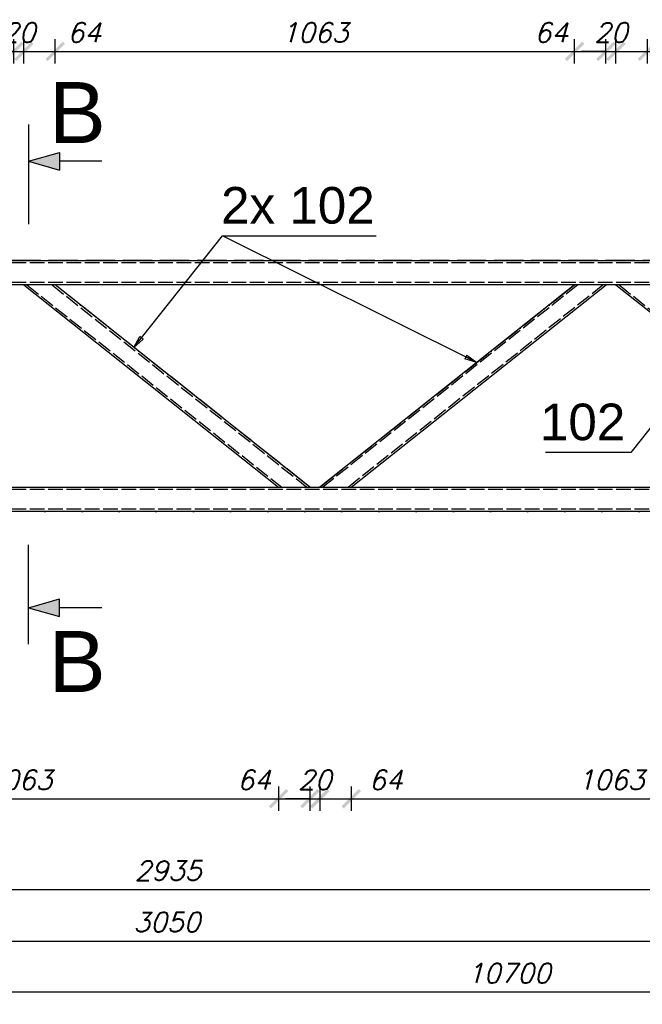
# Model space of a CAD drawing. Header units: millimetres. Extents: x 1814 to 94182, y 11562 to 49454.
# Tile 294 of 656: x 22579 to 22706, y 20941 to 21143. Entities that reach past the tile are written whole.
import ezdxf

# ---------------------------------------------------------------- set-up
doc = ezdxf.new("R2010")
doc.units = ezdxf.units.MM
doc.linetypes.add('ACAD_ISO02W100', pattern=[15, 12, -3])
doc.linetypes.add('ACAD_ISO04W100', pattern=[30, 24, -3, 0, -3])
doc.layers.add('wymiar', color=135, linetype='Continuous', lineweight=9)
doc.styles.add('ARIAL', font='arial.ttf')
doc.styles.add('CutSymbolDown', font='arial.ttf', dxfattribs={"height": 5})
doc.styles.add('CutSymbolUp', font='arial.ttf', dxfattribs={"height": 5})
doc.styles.add('WYMIARY', font='simplex.shx', dxfattribs={"oblique": 15})
doc.dimstyles.new('1-25', dxfattribs={"dimscale": 25, "dimtxt": 0.16, "dimasz": 0.2, "dimexe": 0.1, "dimexo": 0.1, "dimgap": 0.075, "dimtad": 1, "dimdec": 0, "dimlfac": 10, "dimrnd": 0.01, "dimzin": 9, "dimtxsty": 'WYMIARY', "dimblk": 'ARCHTICK', "dimcen": 0.2, "dimdle": 0.15, "dimadec": 1, "dimazin": 1, "dimtfac": 1, "dimtdec": 0, "dimtix": 1, "dimtmove": 2, "dimatfit": 3, "dimldrblk": 'ARCHTICK', "dimfxl": 0, "dimarcsym": 0})

# ---------------------------------------------------------------- blocks, each defined once
blk = doc.blocks.new('sectionup')
blk.add_hatch(color=256).paths.add_polyline_path([(-2.545, 0.728), (-2.545, -0.728), (0, 0)])
at = {"color": 7, "linetype": 'Continuous'}
for p, q in [((0, 3), (0, -5.151)), ((-6, 0), (-2.545, 0))]:
    blk.add_line(p, q, dxfattribs=at)
for p, q in [((0, 0), (-2.545, 0.728)), ((-2.545, 0.728), (-2.545, -0.728)), ((0, 0), (-2.545, -0.728))]:
    blk.add_line(p, q)
blk = doc.blocks.new('sectiondown')
blk.add_hatch(color=256).paths.add_polyline_path([(0, 0), (-2.545, 0.728), (-2.545, -0.728)])
at = {"color": 7, "linetype": 'Continuous'}
for p, q in [((0, -3), (0, 5.151)), ((-6, 0), (-2.545, 0))]:
    blk.add_line(p, q, dxfattribs=at)
for p, q in [((0, 0), (-2.545, 0.728)), ((-2.545, -0.728), (-2.545, 0.728)), ((0, 0), (-2.545, -0.728))]:
    blk.add_line(p, q)
blk = doc.blocks.new('_ARCHTICK')
at = {"color": 0, "linetype": 'ByBlock', "lineweight": -2}
blk.add_solid([(0.398, 0.309), (0.309, 0.398), (-0.309, -0.398), (-0.398, -0.309)], dxfattribs=at)
blk = doc.blocks.new('*D2181')
at = {"layer": 'Defpoints', "color": 0}
for p in [(22755.92, 21086.72), (22462.42, 21079.84), (22755.92, 20965)]:
    blk.add_point(p, dxfattribs=at)
at = {"layer": 'wymiar', "color": 0, "lineweight": -2}
for p, q in [((22462.42, 20967.5), (22462.42, 20962.5)), ((22755.92, 20967.5), (22755.92, 20962.5)), ((22458.67, 20965), (22759.67, 20965))]:
    blk.add_line(p, q, dxfattribs=at)
at = {"layer": 'wymiar', "color": 0, "lineweight": -2, "xscale": 5, "yscale": 5, "zscale": 5, "rotation": 180}
blk.add_blockref('_ARCHTICK', (22462.42, 20965), dxfattribs=at)
at = {"layer": 'wymiar', "color": 0, "lineweight": -2, "xscale": 5, "yscale": 5, "zscale": 5}
blk.add_blockref('_ARCHTICK', (22755.92, 20965), dxfattribs=at)
at = {"layer": 'wymiar', "color": 0, "insert": (22609.17, 20968.88), "char_height": 4, "attachment_point": 5, "style": 'WYMIARY'}
blk.add_mtext('2935', dxfattribs=at)
blk = doc.blocks.new('*D2188')
at = {"layer": 'Defpoints', "color": 0}
for p in [(22456.42, 21069.55), (22761.42, 21067.25), (22761.42, 20954.44)]:
    blk.add_point(p, dxfattribs=at)
at = {"layer": 'wymiar', "color": 0, "lineweight": -2}
for p, q in [((22456.42, 20956.94), (22456.42, 20951.94)), ((22761.42, 20956.94), (22761.42, 20951.94)), ((22452.67, 20954.44), (22765.17, 20954.44))]:
    blk.add_line(p, q, dxfattribs=at)
at = {"layer": 'wymiar', "color": 0, "lineweight": -2, "xscale": 5, "yscale": 5, "zscale": 5, "rotation": 180}
blk.add_blockref('_ARCHTICK', (22456.42, 20954.44), dxfattribs=at)
at = {"layer": 'wymiar', "color": 0, "lineweight": -2, "xscale": 5, "yscale": 5, "zscale": 5}
blk.add_blockref('_ARCHTICK', (22761.42, 20954.44), dxfattribs=at)
at = {"layer": 'wymiar', "color": 0, "insert": (22608.92, 20958.32), "char_height": 4, "attachment_point": 5, "style": 'WYMIARY'}
blk.add_mtext('3050', dxfattribs=at)
blk = doc.blocks.new('*D2192')
at = {"layer": 'Defpoints', "color": 0}
for p in [(22143.93, 21068.14), (23213.91, 21068.14), (22143.93, 20944)]:
    blk.add_point(p, dxfattribs=at)
at = {"layer": 'wymiar', "color": 0, "lineweight": -2}
for p, q in [((22143.93, 20946.5), (22143.93, 20941.5)), ((23213.91, 20946.5), (23213.91, 20941.5)), ((23217.66, 20944), (22140.18, 20944))]:
    blk.add_line(p, q, dxfattribs=at)
at = {"layer": 'wymiar', "color": 0, "lineweight": -2, "xscale": 5, "yscale": 5, "zscale": 5, "rotation": 180}
blk.add_blockref('_ARCHTICK', (22143.93, 20944), dxfattribs=at)
at = {"layer": 'wymiar', "color": 0, "lineweight": -2, "xscale": 5, "yscale": 5, "zscale": 5}
blk.add_blockref('_ARCHTICK', (23213.91, 20944), dxfattribs=at)
at = {"layer": 'wymiar', "color": 0, "insert": (22678.92, 20947.87), "char_height": 4, "attachment_point": 5, "style": 'WYMIARY'}
blk.add_mtext('10700', dxfattribs=at)
blk = doc.blocks.new('*D2208')
at = {"layer": 'Defpoints', "color": 0}
for p in [(22577.61, 21136.66), (22571.17, 21088.84), (22577.61, 21088.84)]:
    blk.add_point(p, dxfattribs=at)
at = {"layer": 'wymiar', "color": 0, "lineweight": -2}
for p, q in [((22571.17, 21134.16), (22571.17, 21139.16)), ((22577.61, 21134.16), (22577.61, 21139.16)), ((22567.42, 21136.66), (22581.36, 21136.66))]:
    blk.add_line(p, q, dxfattribs=at)
at = {"layer": 'wymiar', "color": 0, "lineweight": -2, "xscale": 5, "yscale": 5, "zscale": 5, "rotation": 180}
blk.add_blockref('_ARCHTICK', (22571.17, 21136.66), dxfattribs=at)
at = {"layer": 'wymiar', "color": 0, "lineweight": -2, "xscale": 5, "yscale": 5, "zscale": 5}
blk.add_blockref('_ARCHTICK', (22577.61, 21136.66), dxfattribs=at)
at = {"layer": 'wymiar', "color": 0, "insert": (22566.72, 21140.53), "char_height": 4, "attachment_point": 5, "style": 'WYMIARY'}
blk.add_mtext('64', dxfattribs=at)
blk = doc.blocks.new('*D2209')
at = {"layer": 'Defpoints', "color": 0}
for p in [(22579.64, 21136.66), (22577.61, 21088.84), (22579.64, 21088.84)]:
    blk.add_point(p, dxfattribs=at)
at = {"layer": 'wymiar', "color": 0, "lineweight": -2}
for p, q in [((22577.61, 21134.16), (22577.61, 21139.16)), ((22579.64, 21134.16), (22579.64, 21139.16)), ((22577.61, 21136.66), (22572.61, 21136.66)), ((22577.61, 21136.66), (22579.64, 21136.66)), ((22579.64, 21136.66), (22584.64, 21136.66))]:
    blk.add_line(p, q, dxfattribs=at)
at = {"layer": 'wymiar', "color": 0, "lineweight": -2, "xscale": 5, "yscale": 5, "zscale": 5}
blk.add_blockref('_ARCHTICK', (22577.61, 21136.66), dxfattribs=at)
at = {"layer": 'wymiar', "color": 0, "lineweight": -2, "xscale": 5, "yscale": 5, "zscale": 5, "rotation": 180}
blk.add_blockref('_ARCHTICK', (22579.64, 21136.66), dxfattribs=at)
at = {"layer": 'wymiar', "color": 0, "insert": (22578.62, 21140.53), "char_height": 4, "attachment_point": 5, "style": 'WYMIARY'}
blk.add_mtext('20', dxfattribs=at)
blk = doc.blocks.new('*D2210')
at = {"layer": 'Defpoints', "color": 0}
for p in [(22586.07, 21136.66), (22579.64, 21088.84), (22586.07, 21088.84)]:
    blk.add_point(p, dxfattribs=at)
at = {"layer": 'wymiar', "color": 0, "lineweight": -2}
for p, q in [((22579.64, 21134.16), (22579.64, 21139.16)), ((22586.07, 21134.16), (22586.07, 21139.16)), ((22575.89, 21136.66), (22589.82, 21136.66))]:
    blk.add_line(p, q, dxfattribs=at)
at = {"layer": 'wymiar', "color": 0, "lineweight": -2, "xscale": 5, "yscale": 5, "zscale": 5, "rotation": 180}
blk.add_blockref('_ARCHTICK', (22579.64, 21136.66), dxfattribs=at)
at = {"layer": 'wymiar', "color": 0, "lineweight": -2, "xscale": 5, "yscale": 5, "zscale": 5}
blk.add_blockref('_ARCHTICK', (22586.07, 21136.66), dxfattribs=at)
at = {"layer": 'wymiar', "color": 0, "insert": (22592.01, 21140.53), "char_height": 4, "attachment_point": 5, "style": 'WYMIARY'}
blk.add_mtext('64', dxfattribs=at)
blk = doc.blocks.new('*D2211')
at = {"layer": 'Defpoints', "color": 0}
for p in [(22692.37, 21136.66), (22586.07, 21088.84), (22692.37, 21088.84)]:
    blk.add_point(p, dxfattribs=at)
at = {"layer": 'wymiar', "color": 0, "lineweight": -2}
for p, q in [((22586.07, 21134.16), (22586.07, 21139.16)), ((22692.37, 21134.16), (22692.37, 21139.16)), ((22582.32, 21136.66), (22696.12, 21136.66))]:
    blk.add_line(p, q, dxfattribs=at)
at = {"layer": 'wymiar', "color": 0, "lineweight": -2, "xscale": 5, "yscale": 5, "zscale": 5, "rotation": 180}
blk.add_blockref('_ARCHTICK', (22586.07, 21136.66), dxfattribs=at)
at = {"layer": 'wymiar', "color": 0, "lineweight": -2, "xscale": 5, "yscale": 5, "zscale": 5}
blk.add_blockref('_ARCHTICK', (22692.37, 21136.66), dxfattribs=at)
at = {"layer": 'wymiar', "color": 0, "insert": (22639.22, 21140.53), "char_height": 4, "attachment_point": 5, "style": 'WYMIARY'}
blk.add_mtext('1063', dxfattribs=at)
blk = doc.blocks.new('*D2212')
at = {"layer": 'Defpoints', "color": 0}
for p in [(22698.8, 21136.66), (22692.37, 21088.84), (22698.8, 21088.84)]:
    blk.add_point(p, dxfattribs=at)
at = {"layer": 'wymiar', "color": 0, "lineweight": -2}
for p, q in [((22692.37, 21134.16), (22692.37, 21139.16)), ((22698.8, 21134.16), (22698.8, 21139.16)), ((22688.62, 21136.66), (22702.55, 21136.66))]:
    blk.add_line(p, q, dxfattribs=at)
at = {"layer": 'wymiar', "color": 0, "lineweight": -2, "xscale": 5, "yscale": 5, "zscale": 5, "rotation": 180}
blk.add_blockref('_ARCHTICK', (22692.37, 21136.66), dxfattribs=at)
at = {"layer": 'wymiar', "color": 0, "lineweight": -2, "xscale": 5, "yscale": 5, "zscale": 5}
blk.add_blockref('_ARCHTICK', (22698.8, 21136.66), dxfattribs=at)
at = {"layer": 'wymiar', "color": 0, "insert": (22687.59, 21140.53), "char_height": 4, "attachment_point": 5, "style": 'WYMIARY'}
blk.add_mtext('64', dxfattribs=at)
blk = doc.blocks.new('*D2213')
at = {"layer": 'Defpoints', "color": 0}
for p in [(22700.84, 21136.66), (22698.8, 21088.84), (22700.84, 21088.84)]:
    blk.add_point(p, dxfattribs=at)
at = {"layer": 'wymiar', "color": 0, "lineweight": -2}
for p, q in [((22698.8, 21134.16), (22698.8, 21139.16)), ((22700.84, 21134.16), (22700.84, 21139.16)), ((22698.8, 21136.66), (22693.8, 21136.66)), ((22698.8, 21136.66), (22700.84, 21136.66)), ((22700.84, 21136.66), (22705.84, 21136.66))]:
    blk.add_line(p, q, dxfattribs=at)
at = {"layer": 'wymiar', "color": 0, "lineweight": -2, "xscale": 5, "yscale": 5, "zscale": 5}
blk.add_blockref('_ARCHTICK', (22698.8, 21136.66), dxfattribs=at)
at = {"layer": 'wymiar', "color": 0, "lineweight": -2, "xscale": 5, "yscale": 5, "zscale": 5, "rotation": 180}
blk.add_blockref('_ARCHTICK', (22700.84, 21136.66), dxfattribs=at)
at = {"layer": 'wymiar', "color": 0, "insert": (22699.82, 21140.53), "char_height": 4, "attachment_point": 5, "style": 'WYMIARY'}
blk.add_mtext('20', dxfattribs=at)
blk = doc.blocks.new('*D2214')
at = {"layer": 'Defpoints', "color": 0}
for p in [(22707.27, 21136.66), (22700.84, 21088.84), (22707.27, 21088.84)]:
    blk.add_point(p, dxfattribs=at)
at = {"layer": 'wymiar', "color": 0, "lineweight": -2}
for p, q in [((22700.84, 21134.16), (22700.84, 21139.16)), ((22707.27, 21134.16), (22707.27, 21139.16)), ((22697.09, 21136.66), (22711.02, 21136.66))]:
    blk.add_line(p, q, dxfattribs=at)
at = {"layer": 'wymiar', "color": 0, "lineweight": -2, "xscale": 5, "yscale": 5, "zscale": 5, "rotation": 180}
blk.add_blockref('_ARCHTICK', (22700.84, 21136.66), dxfattribs=at)
at = {"layer": 'wymiar', "color": 0, "lineweight": -2, "xscale": 5, "yscale": 5, "zscale": 5}
blk.add_blockref('_ARCHTICK', (22707.27, 21136.66), dxfattribs=at)
at = {"layer": 'wymiar', "color": 0, "insert": (22713.59, 21140.53), "char_height": 4, "attachment_point": 5, "style": 'WYMIARY'}
blk.add_mtext('64', dxfattribs=at)
blk = doc.blocks.new('*D2215')
at = {"layer": 'Defpoints', "color": 0}
for p in [(22761.42, 21136.66), (22707.27, 21088.84), (22761.42, 21088.84)]:
    blk.add_point(p, dxfattribs=at)
at = {"layer": 'wymiar', "color": 0, "lineweight": -2}
for p, q in [((22707.27, 21134.16), (22707.27, 21139.16)), ((22761.42, 21134.16), (22761.42, 21139.16)), ((22703.52, 21136.66), (22765.17, 21136.66))]:
    blk.add_line(p, q, dxfattribs=at)
at = {"layer": 'wymiar', "color": 0, "lineweight": -2, "xscale": 5, "yscale": 5, "zscale": 5, "rotation": 180}
blk.add_blockref('_ARCHTICK', (22707.27, 21136.66), dxfattribs=at)
at = {"layer": 'wymiar', "color": 0, "lineweight": -2, "xscale": 5, "yscale": 5, "zscale": 5}
blk.add_blockref('_ARCHTICK', (22761.42, 21136.66), dxfattribs=at)
at = {"layer": 'wymiar', "color": 0, "insert": (22734.34, 21140.53), "char_height": 4, "attachment_point": 5, "style": 'WYMIARY'}
blk.add_mtext('541', dxfattribs=at)
blk = doc.blocks.new('*D2251')
at = {"layer": 'Defpoints', "color": 0}
for p in [(22525.46, 21047.44), (22631.79, 21047.44), (22631.79, 20983.6)]:
    blk.add_point(p, dxfattribs=at)
at = {"layer": 'wymiar', "color": 0, "lineweight": -2}
for p, q in [((22525.46, 20986.1), (22525.46, 20981.1)), ((22631.79, 20986.1), (22631.79, 20981.1)), ((22521.71, 20983.6), (22635.54, 20983.6))]:
    blk.add_line(p, q, dxfattribs=at)
at = {"layer": 'wymiar', "color": 0, "lineweight": -2, "xscale": 5, "yscale": 5, "zscale": 5, "rotation": 180}
blk.add_blockref('_ARCHTICK', (22525.46, 20983.6), dxfattribs=at)
at = {"layer": 'wymiar', "color": 0, "lineweight": -2, "xscale": 5, "yscale": 5, "zscale": 5}
blk.add_blockref('_ARCHTICK', (22631.79, 20983.6), dxfattribs=at)
at = {"layer": 'wymiar', "color": 0, "insert": (22578.62, 20987.47), "char_height": 4, "attachment_point": 5, "style": 'WYMIARY'}
blk.add_mtext('1063', dxfattribs=at)
blk = doc.blocks.new('*D2252')
at = {"layer": 'Defpoints', "color": 0}
for p in [(22631.79, 21047.44), (22638.22, 21047.44), (22638.22, 20983.6)]:
    blk.add_point(p, dxfattribs=at)
at = {"layer": 'wymiar', "color": 0, "lineweight": -2}
for p, q in [((22631.79, 20986.1), (22631.79, 20981.1)), ((22638.22, 20986.1), (22638.22, 20981.1)), ((22628.04, 20983.6), (22641.97, 20983.6))]:
    blk.add_line(p, q, dxfattribs=at)
at = {"layer": 'wymiar', "color": 0, "lineweight": -2, "xscale": 5, "yscale": 5, "zscale": 5, "rotation": 180}
blk.add_blockref('_ARCHTICK', (22631.79, 20983.6), dxfattribs=at)
at = {"layer": 'wymiar', "color": 0, "lineweight": -2, "xscale": 5, "yscale": 5, "zscale": 5}
blk.add_blockref('_ARCHTICK', (22638.22, 20983.6), dxfattribs=at)
at = {"layer": 'wymiar', "color": 0, "insert": (22626.78, 20987.47), "char_height": 4, "attachment_point": 5, "style": 'WYMIARY'}
blk.add_mtext('64', dxfattribs=at)
blk = doc.blocks.new('*D2253')
at = {"layer": 'Defpoints', "color": 0}
for p in [(22638.22, 21047.44), (22640.22, 21047.44), (22640.22, 20983.6)]:
    blk.add_point(p, dxfattribs=at)
at = {"layer": 'wymiar', "color": 0, "lineweight": -2}
for p, q in [((22638.22, 20986.1), (22638.22, 20981.1)), ((22640.22, 20986.1), (22640.22, 20981.1)), ((22638.22, 20983.6), (22633.22, 20983.6)), ((22638.22, 20983.6), (22640.22, 20983.6)), ((22640.22, 20983.6), (22645.22, 20983.6))]:
    blk.add_line(p, q, dxfattribs=at)
at = {"layer": 'wymiar', "color": 0, "lineweight": -2, "xscale": 5, "yscale": 5, "zscale": 5}
blk.add_blockref('_ARCHTICK', (22638.22, 20983.6), dxfattribs=at)
at = {"layer": 'wymiar', "color": 0, "lineweight": -2, "xscale": 5, "yscale": 5, "zscale": 5, "rotation": 180}
blk.add_blockref('_ARCHTICK', (22640.22, 20983.6), dxfattribs=at)
at = {"layer": 'wymiar', "color": 0, "insert": (22639.22, 20987.47), "char_height": 4, "attachment_point": 5, "style": 'WYMIARY'}
blk.add_mtext('20', dxfattribs=at)
blk = doc.blocks.new('*D2254')
at = {"layer": 'Defpoints', "color": 0}
for p in [(22640.22, 21047.44), (22646.65, 21047.44), (22646.65, 20983.6)]:
    blk.add_point(p, dxfattribs=at)
at = {"layer": 'wymiar', "color": 0, "lineweight": -2}
for p, q in [((22640.22, 20986.1), (22640.22, 20981.1)), ((22646.65, 20986.1), (22646.65, 20981.1)), ((22636.47, 20983.6), (22650.4, 20983.6))]:
    blk.add_line(p, q, dxfattribs=at)
at = {"layer": 'wymiar', "color": 0, "lineweight": -2, "xscale": 5, "yscale": 5, "zscale": 5, "rotation": 180}
blk.add_blockref('_ARCHTICK', (22640.22, 20983.6), dxfattribs=at)
at = {"layer": 'wymiar', "color": 0, "lineweight": -2, "xscale": 5, "yscale": 5, "zscale": 5}
blk.add_blockref('_ARCHTICK', (22646.65, 20983.6), dxfattribs=at)
at = {"layer": 'wymiar', "color": 0, "insert": (22653.73, 20987.47), "char_height": 4, "attachment_point": 5, "style": 'WYMIARY'}
blk.add_mtext('64', dxfattribs=at)
blk = doc.blocks.new('*D2255')
at = {"layer": 'Defpoints', "color": 0}
for p in [(22646.65, 21047.44), (22752.98, 21047.44), (22752.98, 20983.6)]:
    blk.add_point(p, dxfattribs=at)
at = {"layer": 'wymiar', "color": 0, "lineweight": -2}
for p, q in [((22646.65, 20986.1), (22646.65, 20981.1)), ((22752.98, 20986.1), (22752.98, 20981.1)), ((22642.9, 20983.6), (22756.73, 20983.6))]:
    blk.add_line(p, q, dxfattribs=at)
at = {"layer": 'wymiar', "color": 0, "lineweight": -2, "xscale": 5, "yscale": 5, "zscale": 5, "rotation": 180}
blk.add_blockref('_ARCHTICK', (22646.65, 20983.6), dxfattribs=at)
at = {"layer": 'wymiar', "color": 0, "lineweight": -2, "xscale": 5, "yscale": 5, "zscale": 5}
blk.add_blockref('_ARCHTICK', (22752.98, 20983.6), dxfattribs=at)
at = {"layer": 'wymiar', "color": 0, "insert": (22699.82, 20987.47), "char_height": 4, "attachment_point": 5, "style": 'WYMIARY'}
blk.add_mtext('1063', dxfattribs=at)

msp = doc.modelspace()

# ---------------------------------------------------------------- linework, layer by layer
at = {"color": 7}
msp.add_line((22672.367, 21072.959), (22620.323, 21098.891), dxfattribs=at)
at = {"color": 10, "linetype": 'ACAD_ISO04W100', "ltscale": 0.25}
for p, q in [((23213.909, 21093.839), (22144.93, 21093.839)), ((22638.22, 21047.44), (22586.072, 21088.839)), ((22640.22, 21047.44), (22692.369, 21088.839)), ((23213.909, 21042.44), (22144.93, 21042.44))]:
    msp.add_line(p, q, dxfattribs=at)
at = {"color": 145, "linetype": 'Continuous', "ltscale": 0.25}
for p, q in [((22462.423, 21093.839), (22755.917, 21093.839)), ((22755.917, 21088.839), (22462.423, 21088.839)), ((22579.638, 21088.839), (22631.787, 21047.44)), ((22638.22, 21047.44), (22586.072, 21088.839)), ((22692.369, 21088.839), (22640.221, 21047.44)), ((22646.654, 21047.44), (22698.803, 21088.839)), ((22700.836, 21088.839), (22752.985, 21047.44)), ((22462.423, 21047.44), (22755.917, 21047.44)), ((22755.917, 21042.44), (22462.423, 21042.44))]:
    msp.add_line(p, q, dxfattribs=at)
at = {"color": 84, "linetype": 'ACAD_ISO02W100', "ltscale": 0.25}
for p, q in [((23213.909, 21093.339), (22144.93, 21093.339)), ((23213.909, 21089.339), (22144.93, 21089.339)), ((22580.282, 21088.839), (22632.43, 21047.44)), ((22585.428, 21088.839), (22637.577, 21047.44)), ((22693.013, 21088.839), (22640.864, 21047.44)), ((22646.01, 21047.44), (22698.159, 21088.839)), ((22701.479, 21088.839), (22753.628, 21047.44)), ((23213.909, 21046.94), (22144.93, 21046.94)), ((23213.909, 21042.94), (22144.93, 21042.94))]:
    msp.add_line(p, q, dxfattribs=at)
at = {"color": 0, "linetype": 'ByBlock', "lineweight": -2}
for p, q in [((22602.187, 21076.045, 2), (22603.415, 21078.262, 2)), ((22604.068, 21077.744, 2), (22602.187, 21076.045, 2)), ((22604.068, 21077.744, 2), (22603.415, 21078.262, 2)), ((22670.315, 21074.447, 2), (22669.943, 21073.701, 2)), ((22672.367, 21072.959, 2), (22669.943, 21073.701, 2)), ((22670.315, 21074.447, 2), (22672.367, 21072.959, 2))]:
    msp.add_line(p, q, dxfattribs=at)
at = {"color": 7}
for points in [[(22602.187, 21076.045), (22620.323, 21098.891), (22651.781, 21098.891)], [(22719.423, 21074.083), (22703.9, 21054.529), (22686.42, 21054.529)]]:
    msp.add_lwpolyline(points, dxfattribs=at)

# ---------------------------------------------------------------- block references
at = {"xscale": -2.499949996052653, "yscale": 2.499949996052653, "zscale": 2.499949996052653}
for name, p in [('sectionup', (22580.605, 21114.167)), ('sectiondown', (22580.605, 21022.724))]:
    msp.add_blockref(name, p, dxfattribs=at)

# ---------------------------------------------------------------- texts
at = {"color": 96}
for style, p in [('CutSymbolUp', (22584.771, 21117.884)), ('CutSymbolDown', (22584.754, 21005.459))]:
    msp.add_text('B', height=12.5, dxfattribs=dict(at, style=style)).set_placement(p)
at = {"color": 7, "style": 'ARIAL'}
for s, p in [('2x 102', (22620.016, 21101.391)), ('102', (22685.279, 21057.029))]:
    msp.add_text(s, height=7.4998, dxfattribs=at).set_placement(p)

# ---------------------------------------------------------------- dimensions: what is measured, and where the dimension line sits
at = {"layer": 'wymiar'}
for base, p1, p2, picture, middle in [((22577.605, 21136.657), (22571.172, 21088.839), (22577.605, 21088.839), '*D2208', (22566.722, 21140.532)), ((22586.072, 21136.657), (22579.638, 21088.839), (22586.072, 21088.839), '*D2210', (22592.011, 21140.532)), ((22698.803, 21136.657), (22692.369, 21088.839), (22698.803, 21088.839), '*D2212', (22687.594, 21140.532)), ((22707.269, 21136.657), (22700.836, 21088.839), (22707.269, 21088.839), '*D2214', (22713.594, 21140.532)), ((22638.22, 20983.599), (22631.787, 21047.44), (22638.22, 21047.44), '*D2252', (22626.779, 20987.474)), ((22646.654, 20983.599), (22640.22, 21047.44), (22646.654, 21047.44), '*D2254', (22653.729, 20987.474))]:
    dim = msp.add_linear_dim(base=base, p1=p1, p2=p2, dimstyle='1-25', dxfattribs=at)
    dim.commit()
    dim.dimension.update_dxf_attribs({"geometry": picture, "text_midpoint": middle, "dimtype": 160})
for base, p1, p2, picture, middle in [((22579.638, 21136.657), (22577.605, 21088.839), (22579.638, 21088.839), '*D2209', (22578.622, 21140.532)), ((22692.369, 21136.657), (22586.072, 21088.839), (22692.369, 21088.839), '*D2211', (22639.22, 21140.532)), ((22700.836, 21136.657), (22698.803, 21088.839), (22700.836, 21088.839), '*D2213', (22699.819, 21140.532)), ((22761.418, 21136.657), (22707.269, 21088.839), (22761.418, 21088.839), '*D2215', (22734.344, 21140.532)), ((22755.917, 20965.001), (22462.423, 21079.845), (22755.917, 21086.719), '*D2181', (22609.17, 20968.876)), ((22761.418, 20954.444), (22456.424, 21069.552), (22761.418, 21067.246), '*D2188', (22608.921, 20958.319)), ((22143.93, 20943.996), (23213.909, 21068.139), (22143.93, 21068.139), '*D2192', (22678.92, 20947.871)), ((22631.787, 20983.599), (22525.456, 21047.44), (22631.787, 21047.44), '*D2251', (22578.622, 20987.474)), ((22640.22, 20983.599), (22638.22, 21047.44), (22640.22, 21047.44), '*D2253', (22639.22, 20987.474)), ((22752.985, 20983.599), (22646.654, 21047.44), (22752.985, 21047.44), '*D2255', (22699.819, 20987.474))]:
    dim = msp.add_linear_dim(base=base, p1=p1, p2=p2, dimstyle='1-25', dxfattribs=at)
    dim.commit()
    dim.dimension.update_dxf_attribs({"geometry": picture, "text_midpoint": middle})

doc.saveas('drawing.dxf')
